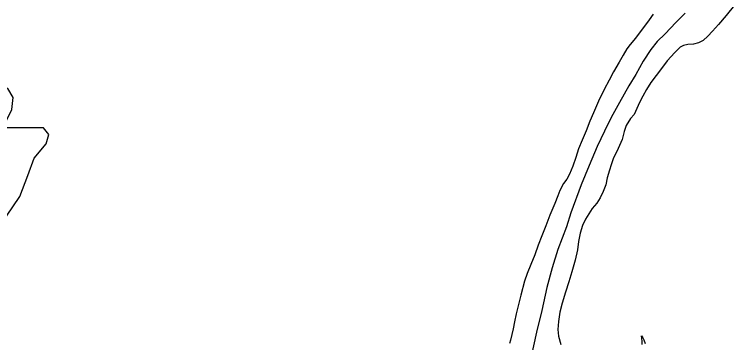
# Model space of a CAD drawing. Extents: x -939622 to -934222, y 1383701 to 1385301.
# Drawn here: x -936414.85 to -936400.98, y 1384850.65 to 1384856.97 of the extents above; entities that cross this region are included whole.
import ezdxf

# ---------------------------------------------------------------- set-up
doc = ezdxf.new("R2010")
doc.units = 0
for name, color, linetype in [('Level 2', 7, 'Continuous'), ('Level 21', 7, 'Continuous'), ('Level 9', 7, 'Continuous')]:
    doc.layers.add(name, color=color, linetype=linetype)

msp = doc.modelspace()

# ---------------------------------------------------------------- linework, layer by layer
at = {"layer": 'Level 2'}
msp.add_lwpolyline([(-936401.927, 1384856.993), (-936402.108, 1384856.808), (-936402.313, 1384856.595), (-936402.47, 1384856.443), (-936402.591, 1384856.288), (-936402.739, 1384856.067), (-936402.88, 1384855.81), (-936403.015, 1384855.592), (-936403.195, 1384855.271), (-936403.353, 1384854.98), (-936403.485, 1384854.717), (-936403.623, 1384854.424), (-936403.775, 1384854.055), (-936403.933, 1384853.684), (-936404.131, 1384853.149), (-936404.215, 1384852.877), (-936404.381, 1384852.439), (-936404.488, 1384852.089), (-936404.592, 1384851.712), (-936404.692, 1384851.266), (-936404.795, 1384850.85), (-936404.895, 1384850.379), (-936404.969, 1384849.969), (-936405.022, 1384849.638)], dxfattribs=at)
msp.add_lwpolyline([(-936401.927, 1384856.993), (-936402.108, 1384856.808), (-936402.313, 1384856.595), (-936402.47, 1384856.443), (-936402.591, 1384856.288), (-936402.739, 1384856.067), (-936402.88, 1384855.81), (-936403.015, 1384855.592), (-936403.195, 1384855.271), (-936403.353, 1384854.98), (-936403.485, 1384854.717), (-936403.623, 1384854.424), (-936403.775, 1384854.055), (-936403.933, 1384853.684), (-936404.131, 1384853.149), (-936404.215, 1384852.877), (-936404.381, 1384852.439), (-936404.488, 1384852.089), (-936404.592, 1384851.712), (-936404.692, 1384851.266), (-936404.795, 1384850.85), (-936404.895, 1384850.379), (-936404.969, 1384849.969), (-936405.022, 1384849.638)], dxfattribs=at)
at = {"layer": 'Level 21'}
msp.add_lwpolyline([(-936419.546, 1384855.543), (-936419.318, 1384854.021), (-936419.42, 1384851.711), (-936419.216, 1384851.585), (-936418.836, 1384851.585), (-936418.836, 1384850.772), (-936415.638, 1384850.772), (-936415.486, 1384851.102), (-936415.537, 1384851.635), (-936415.461, 1384852.244), (-936415.182, 1384852.726), (-936415.004, 1384853.082), (-936414.75, 1384853.462), (-936414.598, 1384853.868), (-936414.471, 1384854.198), (-936414.243, 1384854.477), (-936414.192, 1384854.655), (-936414.293, 1384854.782), (-936415.08, 1384854.782), (-936414.902, 1384855.137), (-936414.877, 1384855.366), (-936414.982, 1384855.541)], close=True, dxfattribs=at)
at = {"layer": 'Level 9'}
for points in [[(-936400.975, 1384857.145), (-936401.141, 1384856.947), (-936401.283, 1384856.771), (-936401.399, 1384856.647), (-936401.491, 1384856.547), (-936401.58, 1384856.467), (-936401.669, 1384856.421), (-936401.768, 1384856.393), (-936401.876, 1384856.389), (-936401.959, 1384856.367), (-936402.022, 1384856.333), (-936402.129, 1384856.233), (-936402.274, 1384856.072), (-936402.401, 1384855.899), (-936402.487, 1384855.79), (-936402.587, 1384855.653), (-936402.673, 1384855.523), (-936402.743, 1384855.393), (-936402.811, 1384855.272), (-936402.861, 1384855.157), (-936402.91, 1384855.042), (-936402.981, 1384854.963), (-936403.067, 1384854.827), (-936403.102, 1384854.712), (-936403.145, 1384854.558), (-936403.192, 1384854.444), (-936403.244, 1384854.329), (-936403.306, 1384854.208), (-936403.352, 1384854.072), (-936403.384, 1384853.969), (-936403.428, 1384853.821), (-936403.459, 1384853.689), (-936403.509, 1384853.556), (-936403.564, 1384853.435)], [(-936400.975, 1384857.145), (-936401.141, 1384856.947), (-936401.283, 1384856.771), (-936401.399, 1384856.647), (-936401.491, 1384856.547), (-936401.58, 1384856.467), (-936401.669, 1384856.421), (-936401.768, 1384856.393), (-936401.876, 1384856.389), (-936401.959, 1384856.367), (-936402.022, 1384856.333), (-936402.129, 1384856.233), (-936402.274, 1384856.072), (-936402.401, 1384855.899), (-936402.487, 1384855.79), (-936402.587, 1384855.653), (-936402.673, 1384855.523), (-936402.743, 1384855.393), (-936402.811, 1384855.272), (-936402.861, 1384855.157), (-936402.91, 1384855.042), (-936402.981, 1384854.963), (-936403.067, 1384854.827), (-936403.102, 1384854.712), (-936403.145, 1384854.558), (-936403.192, 1384854.444), (-936403.244, 1384854.329), (-936403.306, 1384854.208), (-936403.352, 1384854.072), (-936403.384, 1384853.969), (-936403.428, 1384853.821), (-936403.459, 1384853.689), (-936403.509, 1384853.556), (-936403.564, 1384853.435)], [(-936402.542, 1384856.968), (-936402.621, 1384856.865), (-936402.884, 1384856.511), (-936402.985, 1384856.386), (-936403.05, 1384856.301), (-936403.124, 1384856.183), (-936403.2, 1384856.05), (-936403.306, 1384855.862), (-936403.394, 1384855.699), (-936403.491, 1384855.52), (-936403.597, 1384855.297), (-936403.696, 1384855.07), (-936403.766, 1384854.91), (-936403.839, 1384854.725), (-936403.912, 1384854.547), (-936403.982, 1384854.378), (-936404.038, 1384854.212), (-936404.093, 1384854.046), (-936404.154, 1384853.892), (-936404.21, 1384853.795), (-936404.275, 1384853.71), (-936404.342, 1384853.577), (-936404.383, 1384853.471), (-936404.442, 1384853.329), (-936404.535, 1384853.103), (-936404.614, 1384852.894), (-936404.69, 1384852.701), (-936404.76, 1384852.526), (-936404.827, 1384852.341), (-936404.903, 1384852.151), (-936404.97, 1384851.982)], [(-936402.542, 1384856.968), (-936402.621, 1384856.865), (-936402.884, 1384856.511), (-936402.985, 1384856.386), (-936403.05, 1384856.301), (-936403.124, 1384856.183), (-936403.2, 1384856.05), (-936403.306, 1384855.862), (-936403.394, 1384855.699), (-936403.491, 1384855.52), (-936403.597, 1384855.297), (-936403.696, 1384855.07), (-936403.766, 1384854.91), (-936403.839, 1384854.725), (-936403.912, 1384854.547), (-936403.982, 1384854.378), (-936404.038, 1384854.212), (-936404.093, 1384854.046), (-936404.154, 1384853.892), (-936404.21, 1384853.795), (-936404.275, 1384853.71), (-936404.342, 1384853.577), (-936404.383, 1384853.471), (-936404.442, 1384853.329), (-936404.535, 1384853.103), (-936404.614, 1384852.894), (-936404.69, 1384852.701), (-936404.76, 1384852.526), (-936404.827, 1384852.341), (-936404.903, 1384852.151), (-936404.97, 1384851.982)], [(-936403.564, 1384853.435), (-936403.629, 1384853.332), (-936403.718, 1384853.229), (-936403.786, 1384853.129), (-936403.848, 1384853.026), (-936403.909, 1384852.902), (-936403.953, 1384852.757), (-936403.981, 1384852.594), (-936404.003, 1384852.434), (-936404.049, 1384852.238), (-936404.109, 1384852.009), (-936404.17, 1384851.819), (-936404.234, 1384851.62), (-936404.298, 1384851.405), (-936404.341, 1384851.233), (-936404.369, 1384851.056), (-936404.385, 1384850.899), (-936404.372, 1384850.773), (-936404.322, 1384850.614)], [(-936403.564, 1384853.435), (-936403.629, 1384853.332), (-936403.718, 1384853.229), (-936403.786, 1384853.129), (-936403.848, 1384853.026), (-936403.909, 1384852.902), (-936403.953, 1384852.757), (-936403.981, 1384852.594), (-936404.003, 1384852.434), (-936404.049, 1384852.238), (-936404.109, 1384852.009), (-936404.17, 1384851.819), (-936404.234, 1384851.62), (-936404.298, 1384851.405), (-936404.341, 1384851.233), (-936404.369, 1384851.056), (-936404.385, 1384850.899), (-936404.372, 1384850.773), (-936404.322, 1384850.614)], [(-936404.97, 1384851.982), (-936405.025, 1384851.831), (-936405.097, 1384851.565), (-936405.143, 1384851.384), (-936405.186, 1384851.203), (-936405.217, 1384851.05), (-936405.24, 1384850.911), (-936405.266, 1384850.802), (-936405.291, 1384850.697), (-936405.312, 1384850.633)], [(-936404.97, 1384851.982), (-936405.025, 1384851.831), (-936405.097, 1384851.565), (-936405.143, 1384851.384), (-936405.186, 1384851.203), (-936405.217, 1384851.05), (-936405.24, 1384850.911), (-936405.266, 1384850.802), (-936405.291, 1384850.697), (-936405.312, 1384850.633)], [(-936402.754, 1384850.613), (-936402.758, 1384850.676), (-936402.764, 1384850.73), (-936402.771, 1384850.781), (-936402.743, 1384850.742), (-936402.722, 1384850.703), (-936402.7, 1384850.634)], [(-936402.754, 1384850.613), (-936402.758, 1384850.676), (-936402.764, 1384850.73), (-936402.771, 1384850.781), (-936402.743, 1384850.742), (-936402.722, 1384850.703), (-936402.7, 1384850.634)]]:
    msp.add_lwpolyline(points, dxfattribs=at)

doc.saveas('drawing.dxf')
